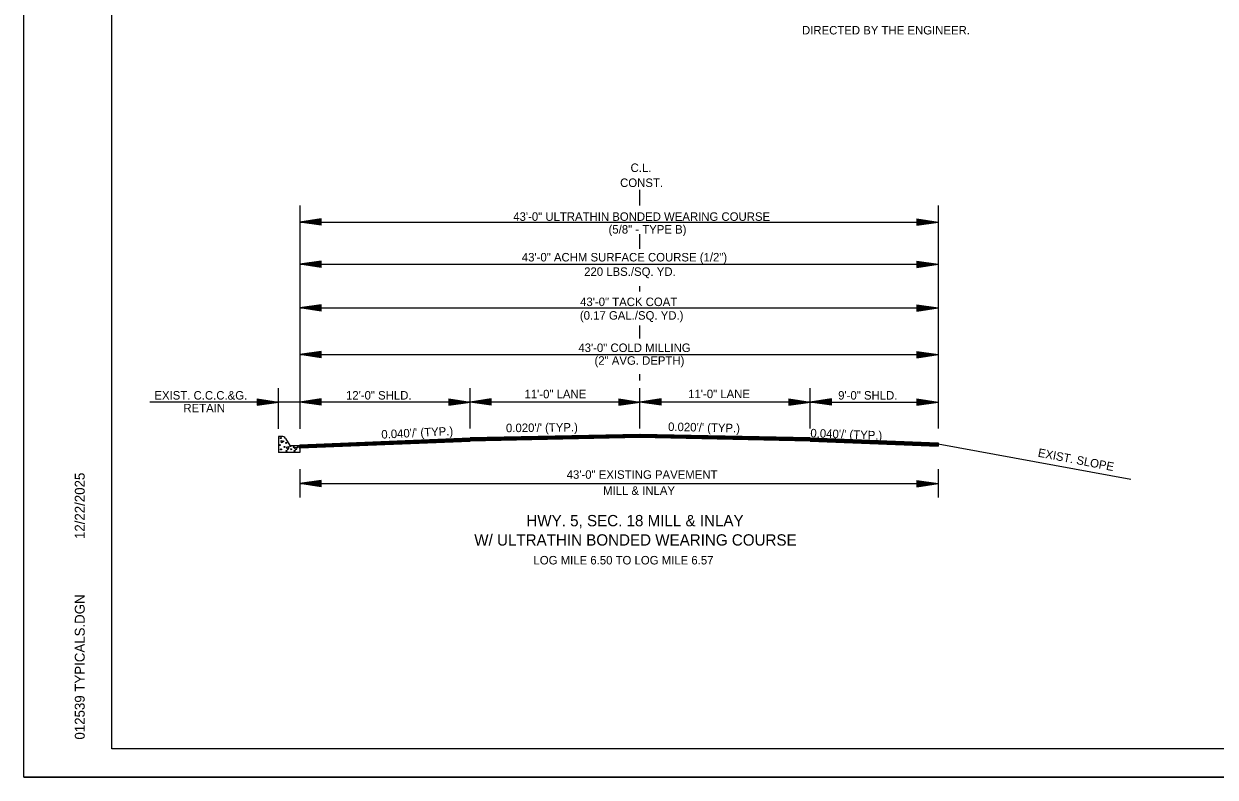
# Model space of a CAD drawing. Extents: x 2263886 to 2266026, y -3122850 to -3121850.
# Drawn here: x 2265359 to 2265443.1, y -3122550.5 to -3122497.3 of the extents above; entities that cross this region are included whole.
import ezdxf

# ---------------------------------------------------------------- set-up
doc = ezdxf.new("R2010")
doc.units = 0
for name, color, linetype in [('_CIVIL_CONSTRUCTION', 7, 'Continuous'), ('R_Border Notes', 7, 'Continuous'), ('R_Border Prem', 7, 'Continuous'), ('R_Draft', 7, 'Continuous'), ('R_Vert Alg', 7, 'Continuous')]:
    doc.layers.add(name, color=color, linetype=linetype)

msp = doc.modelspace()

# ---------------------------------------------------------------- linework, layer by layer
at = {"layer": '_CIVIL_CONSTRUCTION'}
msp.add_line((2265359.022, -3122550.486), (2265525.688, -3122550.486), dxfattribs=at)
for points in [[(2265359.018, -3122443.82), (2265525.688, -3122443.82), (2265525.688, -3122550.488), (2265359.018, -3122550.488)], [(2265482.182, -3122445.767), (2265482.182, -3122450.707), (2265500.048, -3122450.707), (2265500.048, -3122452.167), (2265511.648, -3122452.167), (2265511.648, -3122464.333), (2265523.312, -3122464.333), (2265523.312, -3122548.497), (2265365.222, -3122548.497), (2265365.222, -3122445.767)]]:
    msp.add_lwpolyline(points, close=True, dxfattribs=at)
at = {"layer": 'R_Border Notes'}
for p, q in [((2265378.501, -3122527.014), (2265390.524, -3122526.533)), ((2265402.526, -3122526.293), (2265390.525, -3122526.533)), ((2265414.548, -3122526.533), (2265402.528, -3122526.293)), ((2265414.549, -3122526.533), (2265423.575, -3122526.894)), ((2265378.501, -3122527.014), (2265378.503, -3122527.066)), ((2265423.575, -3122526.894), (2265423.573, -3122526.946))]:
    msp.add_line(p, q, dxfattribs=at)
at = {"layer": 'R_Border Prem'}
for p, q in [((2265402.527, -3122510.121), (2265402.527, -3122509.028)), ((2265378.503, -3122510.13), (2265378.503, -3122525.894)), ((2265380.003, -3122511.074), (2265378.503, -3122511.299)), ((2265378.503, -3122511.299), (2265423.573, -3122511.299)), ((2265380.003, -3122511.524), (2265378.503, -3122511.299)), ((2265380.003, -3122511.111), (2265378.754, -3122511.299)), ((2265380.003, -3122511.486), (2265378.754, -3122511.299)), ((2265380.003, -3122511.15), (2265379.012, -3122511.299)), ((2265380.003, -3122511.448), (2265379.012, -3122511.299)), ((2265380.003, -3122511.187), (2265379.262, -3122511.299)), ((2265380.003, -3122511.411), (2265379.262, -3122511.299)), ((2265380.003, -3122511.225), (2265379.516, -3122511.299)), ((2265380.003, -3122511.372), (2265379.516, -3122511.299)), ((2265380.003, -3122511.264), (2265379.766, -3122511.299)), ((2265380.003, -3122511.334), (2265379.766, -3122511.299)), ((2265380.003, -3122511.524), (2265380.003, -3122511.074)), ((2265422.073, -3122511.074), (2265423.573, -3122511.299)), ((2265422.073, -3122511.074), (2265422.073, -3122511.524)), ((2265422.073, -3122511.111), (2265423.322, -3122511.299)), ((2265422.073, -3122511.15), (2265423.064, -3122511.299)), ((2265422.073, -3122511.187), (2265422.814, -3122511.299)), ((2265422.073, -3122511.226), (2265422.56, -3122511.299)), ((2265422.073, -3122511.264), (2265422.31, -3122511.299)), ((2265422.073, -3122511.524), (2265423.573, -3122511.299)), ((2265422.073, -3122511.372), (2265422.56, -3122511.299)), ((2265422.073, -3122511.448), (2265423.064, -3122511.299)), ((2265422.073, -3122511.486), (2265423.322, -3122511.299)), ((2265422.073, -3122511.411), (2265422.814, -3122511.299)), ((2265422.073, -3122511.334), (2265422.31, -3122511.299)), ((2265402.527, -3122513.179), (2265402.527, -3122512.147)), ((2265380.003, -3122514.052), (2265378.503, -3122514.277)), ((2265380.003, -3122514.09), (2265378.754, -3122514.277)), ((2265380.003, -3122514.128), (2265379.012, -3122514.277)), ((2265380.003, -3122514.165), (2265379.262, -3122514.277)), ((2265380.003, -3122514.502), (2265380.003, -3122514.052)), ((2265422.073, -3122514.052), (2265423.573, -3122514.277)), ((2265422.073, -3122514.052), (2265422.073, -3122514.502)), ((2265422.073, -3122514.09), (2265423.322, -3122514.277)), ((2265422.073, -3122514.128), (2265423.064, -3122514.277)), ((2265422.073, -3122514.165), (2265422.814, -3122514.277)), ((2265378.503, -3122514.277), (2265423.573, -3122514.277)), ((2265380.003, -3122514.502), (2265378.503, -3122514.277)), ((2265380.003, -3122514.465), (2265378.754, -3122514.277)), ((2265380.003, -3122514.426), (2265379.012, -3122514.277)), ((2265380.003, -3122514.389), (2265379.262, -3122514.277)), ((2265380.003, -3122514.204), (2265379.516, -3122514.277)), ((2265380.003, -3122514.35), (2265379.516, -3122514.277)), ((2265380.003, -3122514.242), (2265379.766, -3122514.277)), ((2265380.003, -3122514.312), (2265379.766, -3122514.277)), ((2265422.073, -3122514.204), (2265422.56, -3122514.277)), ((2265422.073, -3122514.242), (2265422.31, -3122514.277)), ((2265422.073, -3122514.502), (2265423.573, -3122514.277)), ((2265422.073, -3122514.351), (2265422.56, -3122514.277)), ((2265422.073, -3122514.426), (2265423.064, -3122514.277)), ((2265422.073, -3122514.465), (2265423.322, -3122514.277)), ((2265422.073, -3122514.389), (2265422.814, -3122514.277)), ((2265422.073, -3122514.312), (2265422.31, -3122514.277)), ((2265402.527, -3122516.192), (2265402.527, -3122515.825)), ((2265380.003, -3122517.139), (2265378.503, -3122517.364)), ((2265378.503, -3122517.364), (2265423.573, -3122517.364)), ((2265380.003, -3122517.589), (2265378.503, -3122517.364)), ((2265380.003, -3122517.177), (2265378.754, -3122517.364)), ((2265380.003, -3122517.552), (2265378.754, -3122517.364)), ((2265380.003, -3122517.215), (2265379.012, -3122517.364)), ((2265380.003, -3122517.513), (2265379.012, -3122517.364)), ((2265380.003, -3122517.252), (2265379.262, -3122517.364)), ((2265380.003, -3122517.476), (2265379.262, -3122517.364)), ((2265380.003, -3122517.291), (2265379.516, -3122517.364)), ((2265380.003, -3122517.437), (2265379.516, -3122517.364)), ((2265380.003, -3122517.329), (2265379.766, -3122517.364)), ((2265380.003, -3122517.399), (2265379.766, -3122517.364)), ((2265380.003, -3122517.589), (2265380.003, -3122517.139)), ((2265422.073, -3122517.139), (2265423.573, -3122517.364)), ((2265422.073, -3122517.139), (2265422.073, -3122517.589)), ((2265422.073, -3122517.177), (2265423.322, -3122517.364)), ((2265422.073, -3122517.215), (2265423.064, -3122517.364)), ((2265422.073, -3122517.252), (2265422.814, -3122517.364)), ((2265422.073, -3122517.291), (2265422.56, -3122517.364)), ((2265422.073, -3122517.329), (2265422.31, -3122517.364)), ((2265422.073, -3122517.589), (2265423.573, -3122517.364)), ((2265422.073, -3122517.438), (2265422.56, -3122517.364)), ((2265422.073, -3122517.513), (2265423.064, -3122517.364)), ((2265422.073, -3122517.552), (2265423.322, -3122517.364)), ((2265422.073, -3122517.476), (2265422.814, -3122517.364)), ((2265422.073, -3122517.399), (2265422.31, -3122517.364)), ((2265402.527, -3122519.528), (2265402.527, -3122518.598)), ((2265380.003, -3122520.432), (2265378.503, -3122520.657)), ((2265378.503, -3122520.657), (2265423.573, -3122520.657)), ((2265380.003, -3122520.882), (2265378.503, -3122520.657)), ((2265380.003, -3122520.47), (2265378.754, -3122520.657)), ((2265380.003, -3122520.845), (2265378.754, -3122520.657)), ((2265380.003, -3122520.508), (2265379.012, -3122520.657)), ((2265380.003, -3122520.806), (2265379.012, -3122520.657)), ((2265380.003, -3122520.545), (2265379.262, -3122520.657)), ((2265380.003, -3122520.769), (2265379.262, -3122520.657)), ((2265380.003, -3122520.584), (2265379.516, -3122520.657)), ((2265380.003, -3122520.73), (2265379.516, -3122520.657)), ((2265380.003, -3122520.622), (2265379.766, -3122520.657)), ((2265380.003, -3122520.692), (2265379.766, -3122520.657)), ((2265380.003, -3122520.882), (2265380.003, -3122520.432)), ((2265422.073, -3122520.432), (2265423.573, -3122520.657)), ((2265422.073, -3122520.432), (2265422.073, -3122520.882)), ((2265422.073, -3122520.47), (2265423.322, -3122520.657)), ((2265422.073, -3122520.508), (2265423.064, -3122520.657)), ((2265422.073, -3122520.545), (2265422.814, -3122520.657)), ((2265422.073, -3122520.584), (2265422.56, -3122520.657)), ((2265422.073, -3122520.622), (2265422.31, -3122520.657)), ((2265422.073, -3122520.882), (2265423.573, -3122520.657)), ((2265422.073, -3122520.731), (2265422.56, -3122520.657)), ((2265422.073, -3122520.806), (2265423.064, -3122520.657)), ((2265422.073, -3122520.845), (2265423.322, -3122520.657)), ((2265422.073, -3122520.769), (2265422.814, -3122520.657)), ((2265422.073, -3122520.692), (2265422.31, -3122520.657)), ((2265402.527, -3122522.472), (2265402.527, -3122522.035)), ((2265377.004, -3122525.893), (2265377.004, -3122523.021)), ((2265390.526, -3122525.877), (2265390.526, -3122523.022)), ((2265402.521, -3122525.877), (2265402.521, -3122523.022)), ((2265402.526, -3122525.877), (2265402.526, -3122523.022)), ((2265414.547, -3122525.876), (2265414.547, -3122523.021)), ((2265390.526, -3122524.011), (2265367.911, -3122524.011)), ((2265375.503, -3122523.786), (2265377.003, -3122524.011)), ((2265375.503, -3122523.786), (2265375.503, -3122524.236)), ((2265375.503, -3122523.823), (2265376.753, -3122524.011)), ((2265375.503, -3122523.862), (2265376.495, -3122524.011)), ((2265375.503, -3122523.899), (2265376.245, -3122524.011)), ((2265375.503, -3122523.938), (2265375.991, -3122524.011)), ((2265375.503, -3122523.976), (2265375.74, -3122524.011)), ((2265375.503, -3122524.236), (2265377.003, -3122524.011)), ((2265375.503, -3122524.084), (2265375.991, -3122524.011)), ((2265375.503, -3122524.16), (2265376.495, -3122524.011)), ((2265375.503, -3122524.198), (2265376.753, -3122524.011)), ((2265375.503, -3122524.123), (2265376.245, -3122524.011)), ((2265375.503, -3122524.046), (2265375.74, -3122524.011)), ((2265380.003, -3122523.786), (2265378.503, -3122524.011)), ((2265380.003, -3122524.236), (2265378.503, -3122524.011)), ((2265380.003, -3122523.823), (2265378.754, -3122524.011)), ((2265380.003, -3122524.198), (2265378.754, -3122524.011)), ((2265380.003, -3122523.862), (2265379.012, -3122524.011)), ((2265380.003, -3122524.16), (2265379.012, -3122524.011)), ((2265380.003, -3122523.899), (2265379.262, -3122524.011)), ((2265380.003, -3122524.123), (2265379.262, -3122524.011)), ((2265380.003, -3122523.937), (2265379.516, -3122524.011)), ((2265380.003, -3122524.084), (2265379.516, -3122524.011)), ((2265380.003, -3122523.976), (2265379.766, -3122524.011)), ((2265380.003, -3122524.046), (2265379.766, -3122524.011)), ((2265380.003, -3122524.236), (2265380.003, -3122523.786)), ((2265389.026, -3122523.786), (2265390.526, -3122524.011)), ((2265389.026, -3122523.786), (2265389.026, -3122524.236)), ((2265389.026, -3122523.823), (2265390.276, -3122524.011)), ((2265389.026, -3122523.862), (2265390.018, -3122524.011)), ((2265389.026, -3122523.899), (2265389.768, -3122524.011)), ((2265389.026, -3122523.938), (2265389.514, -3122524.011)), ((2265389.026, -3122523.976), (2265389.263, -3122524.011)), ((2265389.026, -3122524.236), (2265390.526, -3122524.011)), ((2265389.026, -3122524.084), (2265389.514, -3122524.011)), ((2265389.026, -3122524.16), (2265390.018, -3122524.011)), ((2265389.026, -3122524.198), (2265390.276, -3122524.011)), ((2265389.026, -3122524.123), (2265389.768, -3122524.011)), ((2265389.026, -3122524.046), (2265389.263, -3122524.011)), ((2265392.026, -3122523.786), (2265390.526, -3122524.011)), ((2265402.526, -3122524.011), (2265390.526, -3122524.011)), ((2265392.026, -3122524.236), (2265390.526, -3122524.011)), ((2265392.026, -3122523.823), (2265390.777, -3122524.011)), ((2265392.026, -3122524.198), (2265390.777, -3122524.011)), ((2265392.026, -3122523.862), (2265391.035, -3122524.011)), ((2265392.026, -3122524.16), (2265391.035, -3122524.011)), ((2265392.026, -3122523.899), (2265391.284, -3122524.011)), ((2265392.026, -3122524.123), (2265391.284, -3122524.011)), ((2265392.026, -3122523.937), (2265391.539, -3122524.011)), ((2265392.026, -3122524.084), (2265391.539, -3122524.011)), ((2265392.026, -3122523.976), (2265391.789, -3122524.011)), ((2265392.026, -3122524.046), (2265391.789, -3122524.011)), ((2265392.026, -3122524.236), (2265392.026, -3122523.786)), ((2265401.026, -3122523.786), (2265402.526, -3122524.011)), ((2265401.026, -3122523.786), (2265401.026, -3122524.236)), ((2265401.026, -3122523.823), (2265402.276, -3122524.011)), ((2265401.026, -3122523.862), (2265402.018, -3122524.011)), ((2265401.026, -3122523.899), (2265401.768, -3122524.011)), ((2265401.026, -3122523.938), (2265401.514, -3122524.011)), ((2265401.026, -3122523.976), (2265401.263, -3122524.011)), ((2265401.026, -3122524.236), (2265402.526, -3122524.011)), ((2265401.026, -3122524.084), (2265401.514, -3122524.011)), ((2265401.026, -3122524.16), (2265402.018, -3122524.011)), ((2265401.026, -3122524.198), (2265402.276, -3122524.011)), ((2265401.026, -3122524.123), (2265401.768, -3122524.011)), ((2265401.026, -3122524.046), (2265401.263, -3122524.011)), ((2265404.021, -3122523.786), (2265402.521, -3122524.011)), ((2265414.547, -3122524.011), (2265402.521, -3122524.011)), ((2265404.021, -3122524.236), (2265402.521, -3122524.011)), ((2265402.527, -3122525.551), (2265402.527, -3122524.222)), ((2265404.021, -3122523.823), (2265402.772, -3122524.011)), ((2265404.021, -3122524.198), (2265402.772, -3122524.011)), ((2265404.021, -3122523.862), (2265403.03, -3122524.011)), ((2265404.021, -3122524.16), (2265403.03, -3122524.011)), ((2265404.021, -3122523.899), (2265403.28, -3122524.011)), ((2265404.021, -3122524.123), (2265403.28, -3122524.011)), ((2265404.021, -3122523.937), (2265403.534, -3122524.011)), ((2265404.021, -3122524.084), (2265403.534, -3122524.011)), ((2265404.021, -3122523.976), (2265403.784, -3122524.011)), ((2265404.021, -3122524.046), (2265403.784, -3122524.011)), ((2265404.021, -3122524.236), (2265404.021, -3122523.786)), ((2265413.047, -3122523.786), (2265414.547, -3122524.011)), ((2265413.047, -3122523.786), (2265413.047, -3122524.236)), ((2265413.047, -3122523.823), (2265414.297, -3122524.011)), ((2265413.047, -3122523.862), (2265414.039, -3122524.011)), ((2265413.047, -3122523.899), (2265413.789, -3122524.011)), ((2265413.047, -3122523.938), (2265413.535, -3122524.011)), ((2265413.047, -3122523.976), (2265413.284, -3122524.011)), ((2265413.047, -3122524.236), (2265414.547, -3122524.011)), ((2265413.047, -3122524.084), (2265413.535, -3122524.011)), ((2265413.047, -3122524.16), (2265414.039, -3122524.011)), ((2265413.047, -3122524.198), (2265414.297, -3122524.011)), ((2265413.047, -3122524.123), (2265413.789, -3122524.011)), ((2265413.047, -3122524.046), (2265413.284, -3122524.011)), ((2265416.047, -3122523.786), (2265414.547, -3122524.011)), ((2265414.547, -3122524.011), (2265423.573, -3122524.011)), ((2265416.047, -3122524.236), (2265414.547, -3122524.011)), ((2265416.047, -3122523.823), (2265414.798, -3122524.011)), ((2265416.047, -3122524.198), (2265414.798, -3122524.011)), ((2265416.047, -3122523.862), (2265415.056, -3122524.011)), ((2265416.047, -3122524.16), (2265415.056, -3122524.011)), ((2265416.047, -3122523.899), (2265415.306, -3122524.011)), ((2265416.047, -3122524.123), (2265415.306, -3122524.011)), ((2265416.047, -3122523.937), (2265415.56, -3122524.011)), ((2265416.047, -3122524.084), (2265415.56, -3122524.011)), ((2265416.047, -3122523.976), (2265415.81, -3122524.011)), ((2265416.047, -3122524.046), (2265415.81, -3122524.011)), ((2265416.047, -3122524.236), (2265416.047, -3122523.786)), ((2265422.073, -3122523.786), (2265423.573, -3122524.011)), ((2265422.073, -3122523.786), (2265422.073, -3122524.236)), ((2265422.073, -3122523.823), (2265423.322, -3122524.011)), ((2265422.073, -3122523.862), (2265423.064, -3122524.011)), ((2265422.073, -3122523.899), (2265422.814, -3122524.011)), ((2265422.073, -3122523.938), (2265422.56, -3122524.011)), ((2265422.073, -3122523.976), (2265422.31, -3122524.011)), ((2265422.073, -3122524.236), (2265423.573, -3122524.011)), ((2265422.073, -3122524.084), (2265422.56, -3122524.011)), ((2265422.073, -3122524.16), (2265423.064, -3122524.011)), ((2265422.073, -3122524.198), (2265423.322, -3122524.011)), ((2265422.073, -3122524.123), (2265422.814, -3122524.011)), ((2265422.073, -3122524.046), (2265422.31, -3122524.011)), ((2265377.22, -3122526.426), (2265377.003, -3122526.43)), ((2265377.003, -3122526.43), (2265377.003, -3122527.575)), ((2265377.502, -3122526.576), (2265377.811, -3122527.066)), ((2265378.503, -3122527.066), (2265390.526, -3122526.585)), ((2265378.503, -3122527.096), (2265390.527, -3122526.615)), ((2265378.503, -3122527.126), (2265390.529, -3122526.645)), ((2265378.503, -3122527.156), (2265390.53, -3122526.675)), ((2265378.503, -3122527.186), (2265390.531, -3122526.705)), ((2265378.503, -3122527.216), (2265390.532, -3122526.735)), ((2265378.503, -3122527.236), (2265390.533, -3122526.755)), ((2265388.495, -3122526.836), (2265388.495, -3122526.666)), ((2265402.527, -3122526.345), (2265390.526, -3122526.585)), ((2265402.528, -3122526.375), (2265390.527, -3122526.615)), ((2265402.529, -3122526.405), (2265390.527, -3122526.645)), ((2265402.529, -3122526.435), (2265390.528, -3122526.675)), ((2265402.53, -3122526.465), (2265390.529, -3122526.705)), ((2265402.53, -3122526.495), (2265390.529, -3122526.735)), ((2265402.531, -3122526.515), (2265390.53, -3122526.755)), ((2265414.544, -3122526.735), (2265402.524, -3122526.495)), ((2265414.544, -3122526.755), (2265402.524, -3122526.515)), ((2265414.545, -3122526.705), (2265402.525, -3122526.465)), ((2265414.546, -3122526.645), (2265402.526, -3122526.405)), ((2265414.546, -3122526.675), (2265402.526, -3122526.435)), ((2265414.547, -3122526.585), (2265402.527, -3122526.345)), ((2265414.547, -3122526.615), (2265402.527, -3122526.375)), ((2265414.541, -3122526.735), (2265423.573, -3122527.096)), ((2265414.541, -3122526.755), (2265423.574, -3122527.116)), ((2265414.543, -3122526.705), (2265423.573, -3122527.066)), ((2265414.544, -3122526.675), (2265423.573, -3122527.036)), ((2265414.545, -3122526.645), (2265423.573, -3122527.006)), ((2265414.546, -3122526.615), (2265423.573, -3122526.976)), ((2265414.547, -3122526.585), (2265423.573, -3122526.946)), ((2265416.578, -3122526.666), (2265416.578, -3122526.836)), ((2265378.503, -3122527.575), (2265377.003, -3122527.575)), ((2265377.811, -3122527.066), (2265378.503, -3122527.066)), ((2265378.503, -3122527.065), (2265378.503, -3122527.575)), ((2265378.503, -3122527.066), (2265378.503, -3122527.236)), ((2265378.503, -3122527.066), (2265378.503, -3122527.415)), ((2265378.503, -3122527.066), (2265378.503, -3122527.415)), ((2265378.518, -3122527.074), (2265378.503, -3122527.074)), ((2265423.573, -3122526.946), (2265423.573, -3122527.116)), ((2265423.573, -3122526.946), (2265437.192, -3122529.447)), ((2265378.503, -3122528.732), (2265378.503, -3122530.732)), ((2265423.573, -3122528.732), (2265423.573, -3122530.732)), ((2265380.003, -3122529.532), (2265378.503, -3122529.757)), ((2265378.503, -3122529.757), (2265423.573, -3122529.757)), ((2265380.003, -3122529.982), (2265378.503, -3122529.757)), ((2265380.003, -3122529.57), (2265378.754, -3122529.757)), ((2265380.003, -3122529.945), (2265378.754, -3122529.757)), ((2265380.003, -3122529.608), (2265379.012, -3122529.757)), ((2265380.003, -3122529.907), (2265379.012, -3122529.757)), ((2265380.003, -3122529.646), (2265379.262, -3122529.757)), ((2265380.003, -3122529.869), (2265379.262, -3122529.757)), ((2265380.003, -3122529.684), (2265379.516, -3122529.757)), ((2265380.003, -3122529.83), (2265379.516, -3122529.757)), ((2265380.003, -3122529.722), (2265379.766, -3122529.757)), ((2265380.003, -3122529.793), (2265379.766, -3122529.757)), ((2265380.003, -3122529.982), (2265380.003, -3122529.532)), ((2265422.073, -3122529.532), (2265423.573, -3122529.757)), ((2265422.073, -3122529.532), (2265422.073, -3122529.982)), ((2265422.073, -3122529.57), (2265423.322, -3122529.757)), ((2265422.073, -3122529.608), (2265423.064, -3122529.757)), ((2265422.073, -3122529.646), (2265422.814, -3122529.757)), ((2265422.073, -3122529.685), (2265422.56, -3122529.757)), ((2265422.073, -3122529.722), (2265422.31, -3122529.757)), ((2265422.073, -3122529.982), (2265423.573, -3122529.757)), ((2265422.073, -3122529.831), (2265422.56, -3122529.757)), ((2265422.073, -3122529.907), (2265423.064, -3122529.757)), ((2265422.073, -3122529.945), (2265423.322, -3122529.757)), ((2265422.073, -3122529.869), (2265422.814, -3122529.757)), ((2265422.073, -3122529.793), (2265422.31, -3122529.757))]:
    msp.add_line(p, q, dxfattribs=at)
for points in [[(2265423.573, -3122510.13), (2265423.573, -3122525.876)], [(2265377.397, -3122526.772), (2265377.221, -3122526.886), (2265377.183, -3122526.708), (2265377.374, -3122526.772)], [(2265377.679, -3122527.37), (2265377.565, -3122527.191), (2265377.741, -3122527.154), (2265377.679, -3122527.344)], [(2265378.244, -3122527.402), (2265378.131, -3122527.224), (2265378.308, -3122527.187), (2265378.244, -3122527.376)]]:
    msp.add_lwpolyline(points, dxfattribs=at)
for centre in [(2265377.159, -3122526.543), (2265377.096, -3122527.046), (2265377.178, -3122527.344), (2265377.425, -3122527.173), (2265377.552, -3122526.887), (2265377.577, -3122527.451), (2265377.845, -3122527.12), (2265377.885, -3122527.336), (2265378.075, -3122527.198), (2265378.121, -3122527.451), (2265378.368, -3122527.18)]:
    msp.add_circle(centre, 0.0339, dxfattribs=at)
msp.add_arc((2265377.225, -3122526.752), 0.326, 32.27564, 91.11964, dxfattribs=at)
at = {"layer": 'R_Draft'}
for p, q in [((2265365.222, -3122548.497), (2265365.222, -3122445.767)), ((2265365.222, -3122548.497), (2265365.222, -3122548.497)), ((2265523.312, -3122548.497), (2265365.222, -3122548.497))]:
    msp.add_line(p, q, dxfattribs=at)
at = {"layer": 'R_Vert Alg'}
msp.add_line((2265378.503, -3122527.288), (2265378.503, -3122527.066), dxfattribs=at)

# ---------------------------------------------------------------- texts
at = {"layer": 'R_Border Prem'}
for s, height, p in [('DIRECTED BY THE ENGINEER.', 0.6, (2265413.967, -3122498.052)), ('C.L.', 0.6, (2265401.86, -3122507.764)), ('CONST.', 0.6, (2265401.123, -3122508.821)), ('43\'-0" ACHM SURFACE COURSE (1/2")', 0.6, (2265394.182, -3122514.078)), ('220 LBS./SQ. YD. ', 0.6, (2265398.583, -3122515.097)), ('43\'-0" TACK COAT', 0.6, (2265398.298, -3122517.229)), ('(0.17 GAL./SQ. YD.)', 0.6, (2265398.282, -3122518.189)), ('43\'-0" COLD MILLING', 0.6, (2265398.175, -3122520.472)), ('(2" AVG. DEPTH)', 0.6, (2265399.315, -3122521.372)), ('EXIST. C.C.C.&G.', 0.6, (2265368.239, -3122523.831)), ('12\'-0" SHLD.', 0.6, (2265381.767, -3122523.829)), ('11\'-0" LANE', 0.6, (2265394.371, -3122523.74)), ('11\'-0" LANE', 0.6, (2265405.93, -3122523.728)), ('9\'-0" SHLD.', 0.6, (2265416.521, -3122523.832)), ('RETAIN', 0.6, (2265370.287, -3122524.731)), ('43\'-0" EXISTING PAVEMENT', 0.6, (2265397.35, -3122529.423)), ('MILL & INLAY', 0.6, (2265399.916, -3122530.556)), ('HWY. 5, SEC. 18 MILL & INLAY', 0.8, (2265394.505, -3122532.777)), ('W/ ULTRATHIN BONDED WEARING COURSE', 0.8, (2265390.826, -3122534.14)), ('LOG MILE 6.50 TO LOG MILE 6.57', 0.6, (2265395.007, -3122535.47))]:
    msp.add_text(s, height=height, dxfattribs=at).set_placement(p)
for s, rotation, p in [('43\'-0" ULTRATHIN BONDED WEARING COURSE', 360, (2265393.578, -3122511.211)), ('(5/8" - TYPE B)', 360, (2265400.306, -3122512.111)), ("0.040'/' (TYP.)", 2.84007, (2265384.277, -3122526.591)), ("0.020'/' (TYP.)", 0.6486, (2265393.066, -3122526.136)), ("0.020'/' (TYP.)", 358.70131, (2265404.506, -3122526.039)), ("0.040'/' (TYP.)", 358.01958, (2265414.548, -3122526.491)), ('EXIST. SLOPE', 349.11714, (2265430.588, -3122527.854))]:
    msp.add_text(s, height=0.6, rotation=rotation, dxfattribs=at).set_placement(p)
at = {"layer": 'R_Draft'}
for s, p in [('12/22/2025', (2265363.318, -3122533.676)), ('012539 TYPICALS.DGN', (2265363.318, -3122547.834))]:
    msp.add_text(s, height=0.7, rotation=90, dxfattribs=at).set_placement(p)

doc.saveas('drawing.dxf')
